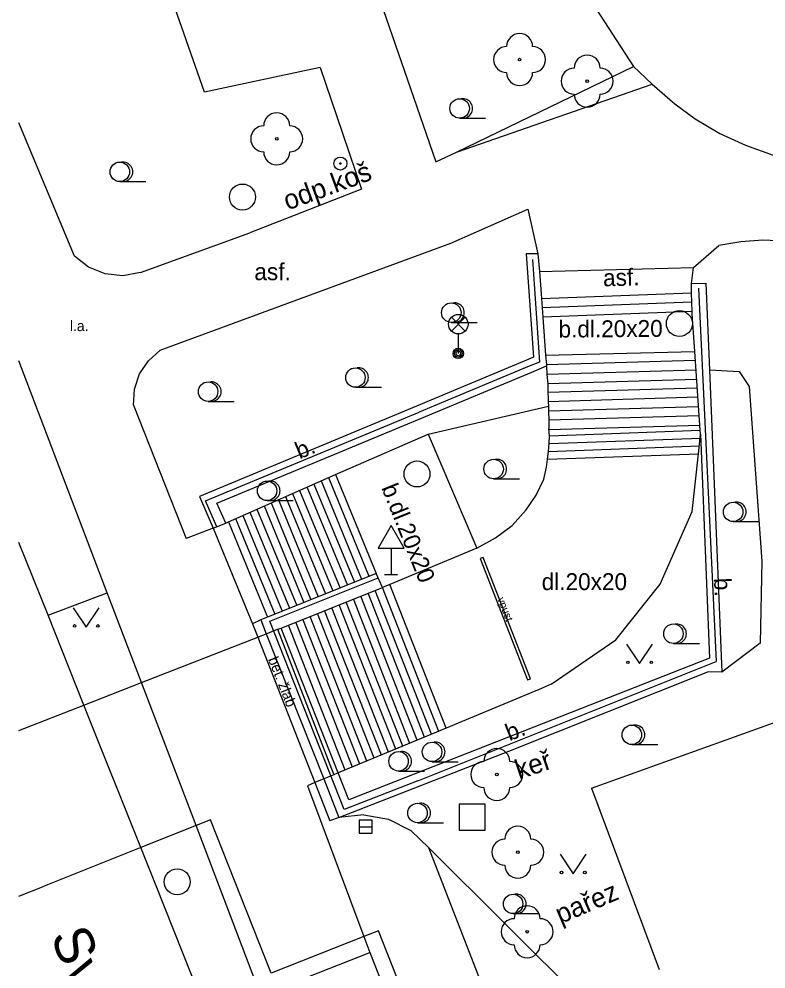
# Model space of a CAD drawing. Extents: x -595546 to -593986, y -1160845 to -1159202.
# Drawn here: x -595539.58 to -595510.83, y -1160245.02 to -1160208.45 of the extents above; entities that cross this region are included whole.
import ezdxf

# ---------------------------------------------------------------- set-up
doc = ezdxf.new("R2010")
doc.units = 0
for name, color, linetype in [('kanalizace - povrch.  znaky - skut. velikost', 7, 'Continuous'), ('Level 22', 7, 'Continuous'), ('Level 25', 7, 'Continuous'), ('Level 26', 7, 'Continuous'), ('Level 27', 7, 'Continuous'), ('Level 33', 7, 'Continuous'), ('Level 34', 7, 'Continuous'), ('Level 36', 7, 'Continuous'), ('Nazvy ulic', 7, 'Continuous'), ('Specificka linie pasportu komunikaci', 7, 'Continuous'), ('TM - chodniky - NP', 7, 'Continuous'), ('TM - chodniky - VP', 7, 'Continuous'), ('TM - horni hrana svahu', 7, 'Continuous'), ('TM - hranice souvisleho porostu (skupiny stromu_ kere)', 7, 'Continuous'), ('TM - komunikace - VP', 7, 'Continuous'), ('TM - plot dreveny - VP', 7, 'Continuous'), ('TM - podezdivka plotu - VN', 7, 'Continuous'), ('TM - podezdivka plotu - VP', 7, 'Continuous'), ('TM - popis povrchu', 7, 'Continuous'), ('TM - popis zelene', 7, 'Continuous'), ('TM - poznamka', 7, 'Continuous'), ('TM - rozhrani mezi zpev. plochami mezi sebou - VP', 7, 'Continuous'), ('TM - rozhrani ploch obecne - NP', 7, 'Continuous'), ('TM - rozhrani ploch obecne - VP', 7, 'Continuous'), ('TM - schody - VP', 7, 'Continuous'), ('TM - zabradli - VP', 7, 'Continuous'), ('TM - zed operna - VP', 7, 'Continuous')]:
    doc.layers.add(name, color=color, linetype=linetype)

msp = doc.modelspace()

# ---------------------------------------------------------------- linework, layer by layer
at = {"layer": 'kanalizace - povrch.  znaky - skut. velikost'}
for points in [[(-595521.71, -1160229.17), (-595521.83, -1160229.22)], [(-595521.83, -1160229.22), (-595520.01, -1160233.89)], [(-595519.89, -1160233.84), (-595521.71, -1160229.17)], [(-595520.01, -1160233.89), (-595519.89, -1160233.84)]]:
    msp.add_lwpolyline(points, dxfattribs=at)
at = {"layer": 'Level 22'}
for centre in [(-595520.31, -1160210.01), (-595517.71, -1160210.84), (-595529.66, -1160213.06), (-595521.19, -1160237.53), (-595520.38, -1160240.52), (-595520.02, -1160243.58)]:
    msp.add_circle(centre, 0.05, dxfattribs=at)
for centre, start, end in [((-595520.31, -1160209.51), 0, 180), ((-595520.81, -1160210.01), 90, 270), ((-595519.81, -1160210.01), 270, 90), ((-595517.71, -1160210.34), 0, 180), ((-595518.21, -1160210.84), 90, 270), ((-595517.21, -1160210.84), 270, 90), ((-595520.31, -1160210.51), 180, 0), ((-595517.71, -1160211.34), 180, 0), ((-595529.66, -1160212.56), 0, 180), ((-595530.16, -1160213.06), 90, 270), ((-595529.16, -1160213.06), 270, 90), ((-595529.66, -1160213.56), 180, 0), ((-595521.19, -1160237.03), 0, 180), ((-595521.69, -1160237.53), 90, 270), ((-595520.69, -1160237.53), 270, 90), ((-595521.19, -1160238.03), 180, 0), ((-595520.38, -1160240.02), 0, 180), ((-595520.88, -1160240.52), 90, 270), ((-595519.88, -1160240.52), 270, 90), ((-595520.38, -1160241.02), 180, 0), ((-595520.02, -1160243.08), 0, 180), ((-595520.52, -1160243.58), 90, 270), ((-595519.52, -1160243.58), 270, 90), ((-595520.02, -1160244.08), 180, 0)]:
    msp.add_arc(centre, 0.5, start, end, dxfattribs=at)
at = {"layer": 'Level 25'}
for radius in [0.25, 0.0303]:
    msp.add_circle((-595527.21, -1160214.01), radius, dxfattribs=at)
at = {"layer": 'Level 26'}
msp.add_lwpolyline([(-595522.64, -1160239.67), (-595521.64, -1160239.67), (-595521.64, -1160238.67), (-595522.64, -1160238.67)], close=True, dxfattribs=at)
at = {"layer": 'Level 27'}
msp.add_line((-595526.48, -1160239.54), (-595525.98, -1160239.54), dxfattribs=at)
msp.add_lwpolyline([(-595526.48, -1160239.79), (-595525.98, -1160239.79), (-595525.98, -1160239.29), (-595526.48, -1160239.29)], close=True, dxfattribs=at)
for centre in [(-595530.98, -1160215.3), (-595514.16, -1160220.17), (-595524.26, -1160225.96), (-595533.49, -1160241.66)]:
    msp.add_circle(centre, 0.5, dxfattribs=at)
at = {"layer": 'Level 33'}
for p, q in [((-595522.935, -1160220.46), (-595522.405, -1160219.93)), ((-595522.935, -1160219.93), (-595522.405, -1160220.46)), ((-595522.67, -1160220.57), (-595522.67, -1160221.32))]:
    msp.add_line(p, q, dxfattribs=at)
for centre, radius in [((-595522.67, -1160220.195), 0.375), ((-595522.67, -1160221.32), 0.2), ((-595522.67, -1160221.32), 0.145), ((-595522.67, -1160221.32), 0.0876)]:
    msp.add_circle(centre, radius, dxfattribs=at)
at = {"layer": 'Level 34'}
for p, q in [((-595525.26, -1160228.812), (-595525.26, -1160229.83)), ((-595525.51, -1160229.83), (-595525.01, -1160229.83))]:
    msp.add_line(p, q, dxfattribs=at)
msp.add_lwpolyline([(-595525.76, -1160228.812), (-595524.76, -1160228.812), (-595525.26, -1160227.946)], close=True, dxfattribs=at)
at = {"layer": 'Level 36'}
for p, q in [((-595522.62, -1160212.265), (-595521.62, -1160212.265)), ((-595535.7, -1160214.705), (-595534.7, -1160214.705)), ((-595522.94, -1160220.125), (-595521.94, -1160220.125)), ((-595526.63, -1160222.625), (-595525.63, -1160222.625)), ((-595532.3, -1160223.165), (-595531.3, -1160223.165)), ((-595521.31, -1160226.145), (-595520.31, -1160226.145)), ((-595530.03, -1160226.985), (-595529.03, -1160226.985)), ((-595512.09, -1160227.795), (-595511.09, -1160227.795)), ((-595514.39, -1160232.485), (-595513.39, -1160232.485)), ((-595515.99, -1160236.375), (-595514.99, -1160236.375)), ((-595523.68, -1160237.035), (-595522.68, -1160237.035)), ((-595524.97, -1160237.395), (-595523.97, -1160237.395)), ((-595524.24, -1160239.385), (-595523.24, -1160239.385)), ((-595520.56, -1160242.885), (-595519.56, -1160242.885))]:
    msp.add_line(p, q, dxfattribs=at)
for points in [[(-595537.49, -1160231.11), (-595536.99, -1160231.86), (-595536.49, -1160231.11)], [(-595516.19, -1160232.51), (-595515.69, -1160233.26), (-595515.19, -1160232.51)], [(-595518.75, -1160240.6), (-595518.25, -1160241.35), (-595517.75, -1160240.6)]]:
    msp.add_lwpolyline(points, dxfattribs=at)
for centre, radius in [((-595522.62, -1160211.89), 0.375), ((-595535.7, -1160214.33), 0.375), ((-595522.94, -1160219.75), 0.375), ((-595526.63, -1160222.25), 0.375), ((-595532.3, -1160222.79), 0.375), ((-595521.31, -1160225.77), 0.375), ((-595530.03, -1160226.61), 0.375), ((-595512.09, -1160227.42), 0.375), ((-595537.44, -1160231.81), 0.05), ((-595536.541, -1160231.81), 0.05), ((-595514.39, -1160232.11), 0.375), ((-595516.14, -1160233.21), 0.05), ((-595515.241, -1160233.21), 0.05), ((-595515.99, -1160236), 0.375), ((-595523.68, -1160236.659), 0.375), ((-595524.97, -1160237.02), 0.375), ((-595524.24, -1160239.01), 0.375), ((-595518.7, -1160241.3), 0.05), ((-595517.801, -1160241.3), 0.05), ((-595520.56, -1160242.51), 0.375)]:
    msp.add_circle(centre, radius, dxfattribs=at)
for centre in [(-595522.495, -1160211.89), (-595535.575, -1160214.33), (-595522.815, -1160219.75), (-595526.505, -1160222.25), (-595532.175, -1160222.79), (-595521.185, -1160225.77), (-595529.905, -1160226.61), (-595511.965, -1160227.42), (-595514.265, -1160232.11), (-595515.865, -1160236), (-595523.555, -1160236.659), (-595524.845, -1160237.02), (-595524.115, -1160239.01), (-595520.435, -1160242.51)]:
    msp.add_arc(centre, 0.375, 260.4059, 99.5941, dxfattribs=at)
at = {"layer": 'Specificka linie pasportu komunikaci'}
for points in [[(-595522.74, -1160213.57), (-595515.21, -1160210.95)], [(-595521.96, -1160228.81), (-595525.31, -1160230.21)]]:
    msp.add_lwpolyline(points, dxfattribs=at)
at = {"layer": 'TM - chodniky - NP'}
for points in [[(-595530.06, -1160232.11), (-595529.63, -1160231.94)], [(-595529.63, -1160231.94), (-595529.49, -1160231.89)], [(-595534.86, -1160233.99), (-595530.39, -1160232.24)], [(-595530.39, -1160232.24), (-595530.06, -1160232.11)], [(-595537.08, -1160234.86), (-595534.86, -1160233.99)], [(-595539.58, -1160235.835), (-595537.08, -1160234.86)], [(-595527.46, -1160237.54), (-595527.85, -1160237.7)], [(-595527.29, -1160237.47), (-595527.46, -1160237.54)], [(-595528.19, -1160237.84), (-595528.48, -1160237.96)], [(-595527.85, -1160237.7), (-595528.19, -1160237.84)], [(-595528.48, -1160237.96), (-595526.31, -1160243.77)], [(-595532.21, -1160239.27), (-595532.76, -1160239.49)], [(-595529.87, -1160245.18), (-595532.21, -1160239.27)], [(-595532.76, -1160239.49), (-595534.89, -1160240.34)], [(-595534.89, -1160240.34), (-595538.68, -1160241.85)], [(-595539.58, -1160242.207), (-595538.68, -1160241.85)], [(-595526.31, -1160243.77), (-595526.08, -1160244.38)]]:
    msp.add_lwpolyline(points, dxfattribs=at)
at = {"layer": 'TM - chodniky - VP'}
for points in [[(-595531.53, -1160190.82), (-595524.51, -1160211.12)], [(-595527.99, -1160210.32), (-595532.44, -1160211.26), (-595534.71, -1160204.77), (-595530.57, -1160202.9), (-595534, -1160193.05), (-595537.61, -1160194.39)], [(-595527.99, -1160210.32), (-595527.36, -1160212.16)], [(-595522.74, -1160213.57), (-595515.93, -1160210.27)], [(-595524.51, -1160211.12), (-595523.53, -1160213.95)], [(-595527.36, -1160212.16), (-595526.39, -1160215)], [(-595537.44, -1160217.57), (-595539.58, -1160212.446)], [(-595523.53, -1160213.95), (-595522.74, -1160213.57)], [(-595526.39, -1160215), (-595530.7, -1160216.68)], [(-595522.96, -1160217.07), (-595519.99, -1160215.77)], [(-595519.99, -1160215.77), (-595519.61, -1160217.48)], [(-595534.9, -1160218.2), (-595530.7, -1160216.68)], [(-595534.14, -1160221.19), (-595522.96, -1160217.07)], [(-595509.68, -1160217.06), (-595510.1, -1160217), (-595510.95, -1160216.96), (-595511.8, -1160217.02), (-595512.64, -1160217.16)], [(-595513.62, -1160218.01), (-595512.64, -1160217.16)], [(-595534.9, -1160218.2), (-595535.58, -1160218.33), (-595536.26, -1160218.26), (-595536.9, -1160218), (-595537.44, -1160217.57)], [(-595519.61, -1160217.48), (-595519.55, -1160218.17)], [(-595513.7, -1160218.63), (-595513.62, -1160218.01)], [(-595519.55, -1160218.17), (-595519.48, -1160219.02)], [(-595513.69, -1160218.99), (-595513.7, -1160218.63)], [(-595519.48, -1160219.02), (-595519.47, -1160219.21)], [(-595519.47, -1160219.21), (-595519.44, -1160219.56), (-595519.41, -1160219.92)], [(-595513.67, -1160219.71), (-595513.68, -1160219.35), (-595513.69, -1160218.99)], [(-595519.41, -1160219.92), (-595519.31, -1160221.39)], [(-595513.67, -1160219.79), (-595513.67, -1160219.71)], [(-595513.57, -1160221.24), (-595513.67, -1160219.79)], [(-595535.13, -1160222.69), (-595534.94, -1160222.11), (-595534.6, -1160221.6), (-595534.14, -1160221.19)], [(-595519.31, -1160221.39), (-595519.28, -1160221.75), (-595519.28, -1160221.8)], [(-595513.36, -1160224.28), (-595513.57, -1160221.24)], [(-595536.18, -1160230.53), (-595539.58, -1160221.599)], [(-595519.28, -1160221.8), (-595519.26, -1160222.13), (-595519.23, -1160222.49)], [(-595519.23, -1160222.49), (-595519.22, -1160222.83), (-595519.21, -1160223.04)], [(-595535.17, -1160223.31), (-595535.13, -1160222.69)], [(-595519.21, -1160223.04), (-595519.21, -1160223.18), (-595519.2, -1160223.35)], [(-595535.17, -1160223.31), (-595533.14, -1160228.44)], [(-595519.2, -1160223.35), (-595519.2, -1160223.54), (-595519.19, -1160223.89), (-595519.18, -1160224.21)], [(-595519.16, -1160224.49), (-595519.18, -1160224.21)], [(-595513.35, -1160224.43), (-595513.36, -1160224.28)], [(-595519.24, -1160225.39), (-595519.2, -1160225.09), (-595519.17, -1160224.79), (-595519.16, -1160224.49)], [(-595513.43, -1160225.18), (-595513.35, -1160224.43)], [(-595532.11, -1160228.05), (-595533.14, -1160228.44)], [(-595534.86, -1160233.99), (-595536.18, -1160230.53)], [(-595517.54, -1160238.05), (-595501.53, -1160232.3)], [(-595532.76, -1160239.49), (-595534.86, -1160233.99)], [(-595517.54, -1160238.05), (-595514.94, -1160245.03)], [(-595526.31, -1160239.08), (-595527.27, -1160239.18)], [(-595526.31, -1160239.08), (-595525.36, -1160239.25), (-595524.5, -1160239.69), (-595523.8, -1160240.35)], [(-595530.5, -1160245.43), (-595532.76, -1160239.49)], [(-595520.94, -1160247.72), (-595523.8, -1160240.35)]]:
    msp.add_lwpolyline(points, dxfattribs=at)
at = {"layer": 'TM - horni hrana svahu'}
msp.add_lwpolyline([(-595523.8, -1160240.35), (-595517.86, -1160246.27)], dxfattribs=at)
at = {"layer": 'TM - hranice souvisleho porostu (skupiny stromu_ kere)'}
for points in [[(-595513, -1160221.95), (-595511.86, -1160222.02), (-595511.48, -1160222.59), (-595510.98, -1160229.32), (-595511.05, -1160232.47), (-595512.53, -1160233.59)], [(-595538.46, -1160231.4), (-595536.18, -1160230.53)]]:
    msp.add_lwpolyline(points, dxfattribs=at)
at = {"layer": 'TM - komunikace - VP'}
for points in [[(-595518.52, -1160206.27), (-595515.93, -1160210.27)], [(-595515.21, -1160210.95), (-595515.93, -1160210.27)], [(-595515.21, -1160210.95), (-595514.34, -1160211.71), (-595513.55, -1160212.29), (-595512.6, -1160212.85), (-595511.61, -1160213.3), (-595510.55, -1160213.69), (-595509.6, -1160213.96), (-595508.81, -1160214.09)], [(-595538.46, -1160231.4), (-595539.58, -1160228.603)], [(-595537.08, -1160234.86), (-595538.46, -1160231.4)], [(-595534.89, -1160240.34), (-595537.08, -1160234.86)], [(-595534.32, -1160241.75), (-595534.89, -1160240.34)], [(-595503.44, -1160319.53), (-595534.32, -1160241.75)]]:
    msp.add_lwpolyline(points, dxfattribs=at)
at = {"layer": 'TM - plot dreveny - VP'}
msp.add_lwpolyline([(-595523.83, -1160224.43), (-595519.2, -1160223.35)], dxfattribs=at)
at = {"layer": 'TM - podezdivka plotu - VN'}
msp.add_lwpolyline([(-595527.29, -1160237.47), (-595529.49, -1160231.89)], dxfattribs=at)
at = {"layer": 'TM - podezdivka plotu - VP'}
for points in [[(-595519.61, -1160217.48), (-595520.06, -1160217.49), (-595519.78, -1160221.47)], [(-595519.84, -1160222.04), (-595519.28, -1160221.8)], [(-595524.09, -1160223.81), (-595519.84, -1160222.04)], [(-595531.97, -1160227.09), (-595524.09, -1160223.81)], [(-595531.62, -1160227.85), (-595531.97, -1160227.09)], [(-595525.59, -1160230.33), (-595525.83, -1160229.79)], [(-595529.49, -1160231.89), (-595525.59, -1160230.33)], [(-595530.27, -1160231.57), (-595530.06, -1160232.11)], [(-595530.06, -1160232.11), (-595527.85, -1160237.7)], [(-595513, -1160233.05), (-595526.88, -1160238.5)], [(-595520.73, -1160236.63), (-595513.07, -1160233.58)], [(-595527.27, -1160239.18), (-595520.73, -1160236.63)], [(-595526.88, -1160238.5), (-595527.29, -1160237.47)], [(-595527.85, -1160237.7), (-595527.27, -1160239.18)], [(-595529.63, -1160245.78), (-595526.08, -1160244.38)], [(-595526.08, -1160244.38), (-595513.53, -1160276.23)]]:
    msp.add_lwpolyline(points, dxfattribs=at)
at = {"layer": 'TM - rozhrani mezi zpev. plochami mezi sebou - VP'}
msp.add_lwpolyline([(-595532.11, -1160228.05), (-595530.59, -1160231.73)], dxfattribs=at)
at = {"layer": 'TM - rozhrani ploch obecne - NP'}
msp.add_lwpolyline([(-595529.63, -1160231.94), (-595527.46, -1160237.54)], dxfattribs=at)
at = {"layer": 'TM - rozhrani ploch obecne - VP'}
for points in [[(-595519.55, -1160218.17), (-595513.62, -1160218.01)], [(-595513.7, -1160218.63), (-595513.14, -1160218.61)], [(-595513.14, -1160218.61), (-595513, -1160221.95)], [(-595519.47, -1160219.21), (-595513.69, -1160218.99)], [(-595513.67, -1160219.71), (-595519.41, -1160219.92)], [(-595519.31, -1160221.39), (-595513.57, -1160221.24)], [(-595513, -1160221.95), (-595512.53, -1160233.59)], [(-595513.35, -1160224.43), (-595513, -1160233.05)], [(-595519.24, -1160225.39), (-595513.43, -1160225.18)], [(-595527.4, -1160225.98), (-595525.83, -1160229.79)], [(-595531.52, -1160227.8), (-595530.01, -1160231.47)], [(-595525.31, -1160230.21), (-595525.59, -1160230.33)], [(-595523.14, -1160235.75), (-595525.31, -1160230.21)], [(-595530.27, -1160231.57), (-595530.59, -1160231.73)], [(-595530.59, -1160231.73), (-595530.39, -1160232.24)], [(-595530.39, -1160232.24), (-595528.19, -1160237.84)], [(-595512.53, -1160233.59), (-595513.07, -1160233.58)], [(-595528.19, -1160237.84), (-595527.61, -1160239.31)], [(-595527.27, -1160239.18), (-595527.61, -1160239.31)]]:
    msp.add_lwpolyline(points, dxfattribs=at)
at = {"layer": 'TM - schody - VP'}
for points in [[(-595513.68, -1160219.35), (-595519.44, -1160219.56)], [(-595513.55, -1160221.59), (-595519.28, -1160221.76)], [(-595513.52, -1160221.96), (-595519.26, -1160222.13)], [(-595513.5, -1160222.32), (-595519.23, -1160222.49)], [(-595513.47, -1160222.66), (-595519.22, -1160222.83)], [(-595513.45, -1160223.01), (-595519.21, -1160223.18)], [(-595513.42, -1160223.37), (-595519.2, -1160223.54)], [(-595513.4, -1160223.72), (-595519.19, -1160223.89)], [(-595513.37, -1160224.09), (-595519.18, -1160224.26)], [(-595519.16, -1160224.49), (-595513.36, -1160224.28)], [(-595519.17, -1160224.79), (-595513.34, -1160224.58)], [(-595519.2, -1160225.09), (-595513.39, -1160224.88)], [(-595527.67, -1160226.1), (-595526.11, -1160229.9)], [(-595528.5, -1160226.46), (-595526.94, -1160230.24)], [(-595528.23, -1160226.35), (-595526.67, -1160230.13)], [(-595527.95, -1160226.22), (-595526.39, -1160230.01)], [(-595529.32, -1160226.83), (-595527.78, -1160230.57)], [(-595529.05, -1160226.71), (-595527.5, -1160230.46)], [(-595528.78, -1160226.59), (-595527.22, -1160230.35)], [(-595530.14, -1160227.19), (-595528.61, -1160230.91)], [(-595529.87, -1160227.07), (-595528.34, -1160230.8)], [(-595529.59, -1160226.95), (-595528.06, -1160230.69)], [(-595530.97, -1160227.56), (-595529.45, -1160231.24)], [(-595530.69, -1160227.43), (-595529.17, -1160231.13)], [(-595530.42, -1160227.32), (-595528.89, -1160231.02)], [(-595531.24, -1160227.68), (-595529.73, -1160231.36)], [(-595523.97, -1160236.09), (-595526.14, -1160230.55)], [(-595523.7, -1160235.98), (-595525.87, -1160230.44)], [(-595523.42, -1160235.87), (-595525.59, -1160230.33)], [(-595524.8, -1160236.44), (-595526.98, -1160230.89)], [(-595524.53, -1160236.33), (-595526.7, -1160230.77)], [(-595524.25, -1160236.21), (-595526.42, -1160230.66)], [(-595525.91, -1160236.9), (-595528.09, -1160231.33)], [(-595525.63, -1160236.78), (-595527.82, -1160231.22)], [(-595525.36, -1160236.67), (-595527.54, -1160231.11)], [(-595525.08, -1160236.55), (-595527.26, -1160231)], [(-595526.74, -1160237.24), (-595528.93, -1160231.67)], [(-595526.46, -1160237.13), (-595528.65, -1160231.55)], [(-595526.19, -1160237.01), (-595528.37, -1160231.44)], [(-595527.02, -1160237.36), (-595529.21, -1160231.78)]]:
    msp.add_lwpolyline(points, dxfattribs=at)
at = {"layer": 'TM - zabradli - VP'}
for points in [[(-595519.82, -1160217.71), (-595519.55, -1160221.65), (-595519.94, -1160221.81)], [(-595513.43, -1160218.81), (-595512.74, -1160233.18)], [(-595519.94, -1160221.81), (-595524.18, -1160223.58)], [(-595532.4, -1160227), (-595524.18, -1160223.58)], [(-595531.97, -1160227.99), (-595532.4, -1160227)], [(-595529.93, -1160231.62), (-595525.75, -1160229.96)], [(-595527.06, -1160238.88), (-595529.93, -1160231.62)], [(-595524.23, -1160237.77), (-595512.74, -1160233.18)], [(-595524.23, -1160237.77), (-595527.06, -1160238.88)]]:
    msp.add_lwpolyline(points, dxfattribs=at)
at = {"layer": 'TM - zed operna - VP'}
for points in [[(-595520.04, -1160221.58), (-595524.28, -1160223.35)], [(-595519.78, -1160221.47), (-595520.04, -1160221.58)], [(-595524.28, -1160223.35), (-595532.63, -1160226.83)], [(-595527.4, -1160225.98), (-595523.83, -1160224.43)], [(-595523.83, -1160224.43), (-595521.96, -1160228.81)], [(-595521.96, -1160228.81), (-595521.24, -1160228.42), (-595520.6, -1160227.94), (-595520.06, -1160227.34), (-595519.67, -1160226.78), (-595519.38, -1160226.16), (-595519.28, -1160225.7), (-595519.24, -1160225.39)], [(-595513.67, -1160227.4), (-595513.43, -1160225.18)], [(-595531.52, -1160227.8), (-595527.4, -1160225.98)], [(-595532.63, -1160226.83), (-595532.11, -1160228.05)], [(-595514.9, -1160230.2), (-595513.67, -1160227.4)], [(-595532.11, -1160228.05), (-595531.62, -1160227.85)], [(-595531.62, -1160227.85), (-595531.52, -1160227.8)], [(-595525.83, -1160229.79), (-595530.01, -1160231.47)], [(-595519.09, -1160234.05), (-595516.61, -1160232.35), (-595514.9, -1160230.2)], [(-595530.01, -1160231.47), (-595530.27, -1160231.57)], [(-595519.56, -1160234.25), (-595519.84, -1160234.37)], [(-595519.09, -1160234.05), (-595519.56, -1160234.25)], [(-595519.84, -1160234.37), (-595523.14, -1160235.75)], [(-595523.14, -1160235.75), (-595527.29, -1160237.47)], [(-595525.74, -1160243.54), (-595526.31, -1160243.77)], [(-595512.95, -1160276), (-595525.74, -1160243.54)], [(-595526.31, -1160243.77), (-595529.87, -1160245.18)]]:
    msp.add_lwpolyline(points, dxfattribs=at)

# ---------------------------------------------------------------- texts
at = {"layer": 'Nazvy ulic'}
msp.add_text('Svatoplukova', height=1.5, rotation=291.3834, dxfattribs=at).set_placement((-595538.376, -1160243.739))
at = {"layer": 'TM - popis povrchu'}
for s, height, p in [('asf.', 0.65, (-595530.52, -1160218.5)), ('l.a.', 0.4, (-595537.62, -1160220.46)), ('dl.20x20', 0.65, (-595519.46, -1160230.43))]:
    msp.add_text(s, height=height, dxfattribs=at).set_placement(p)
for s, rotation, p in [('asf.', 1.6974, (-595517.09, -1160218.74)), ('b.dl.20x20', 0.427, (-595518.81, -1160220.71)), ('b.', 22.6247, (-595528.78, -1160225.4)), ('b.dl.20x20', 291.9077, (-595525.64, -1160226.49)), ('b.', 272.3319, (-595512.83, -1160229.97)), ('b.', 21.4528, (-595520.7, -1160236.25))]:
    msp.add_text(s, height=0.65, rotation=rotation, dxfattribs=at).set_placement(p)
at = {"layer": 'TM - popis zelene'}
for s, rotation, p in [('keř', 18.896, (-595520.33, -1160237.73)), ('pařez', 23.0583, (-595518.74, -1160243.29))]:
    msp.add_text(s, height=0.75, rotation=rotation, dxfattribs=at).set_placement(p)
at = {"layer": 'TM - poznamka'}
for s, height, rotation, p in [('odp.koš', 0.75, 20.0762, (-595529.24, -1160215.82)), ('vpust', 0.3, 291, (-595521.17, -1160230.77)), ('bet. žlab', 0.4, 291.5893, (-595530, -1160233.09))]:
    msp.add_text(s, height=height, rotation=rotation, dxfattribs=at).set_placement(p)

doc.saveas('drawing.dxf')
